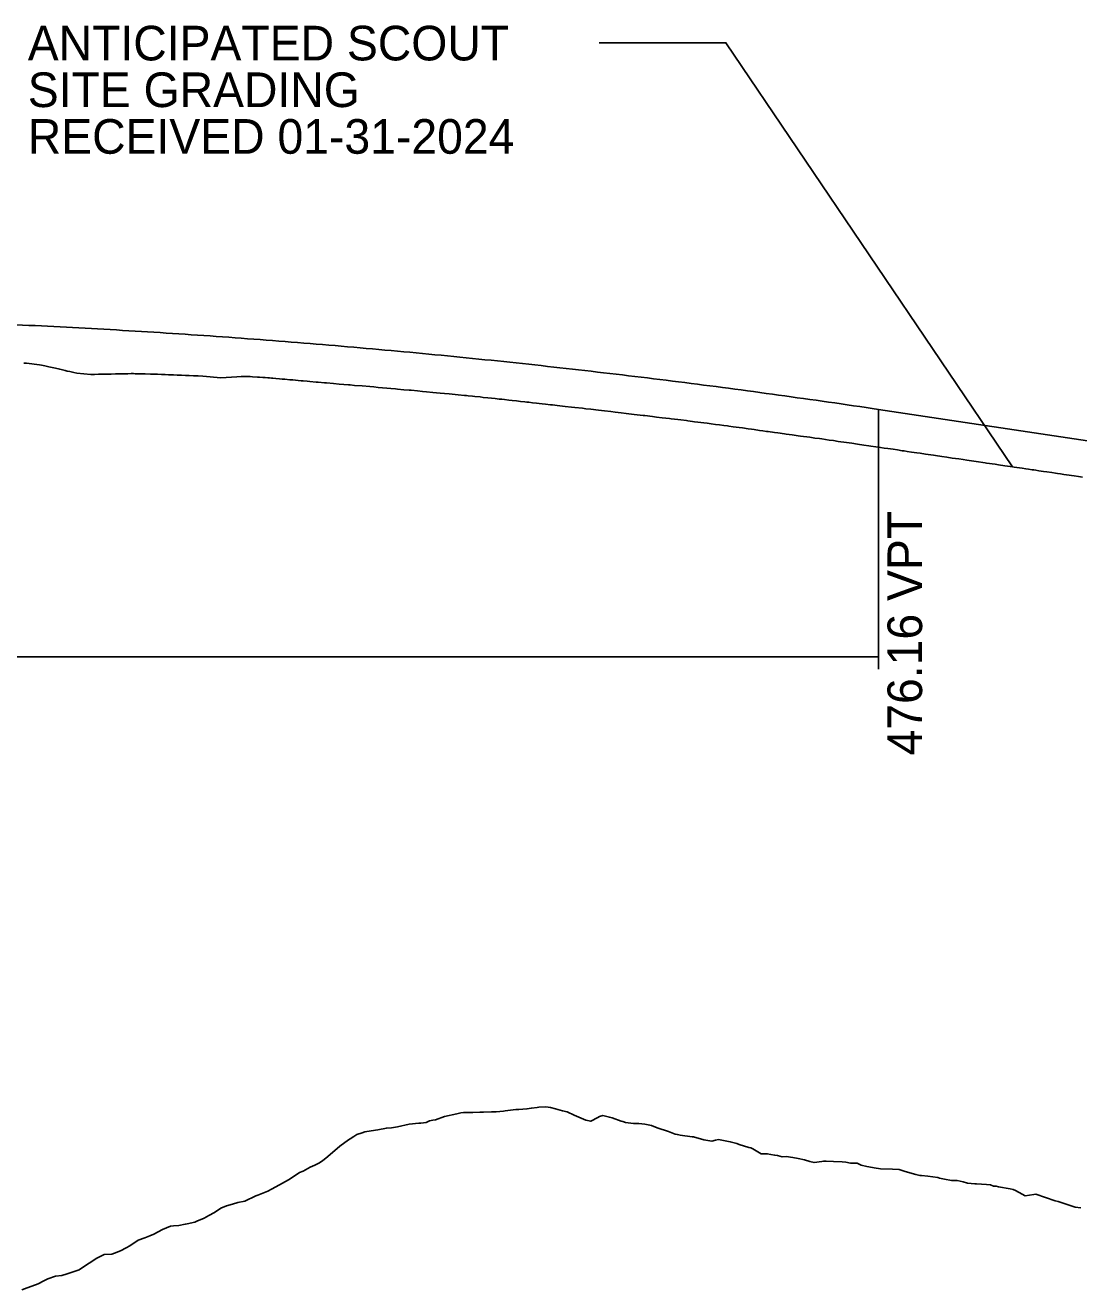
# Model space of a CAD drawing. Extents: x 2017200 to 2047700, y 854850 to 893350.
# Drawn here: x 2022910.1 to 2023123, y 865352.9 to 865608.4 of the extents above; entities that cross this region are included whole.
import ezdxf

# ---------------------------------------------------------------- set-up
doc = ezdxf.new("R2010")
doc.units = 0
for name, color, linetype in [('RD_DDB_Profile_Elev', 7, 'Continuous'), ('RD_DDB_Profile_EX', 7, 'Continuous'), ('RD_DDB_Profile_PR', 7, 'Continuous'), ('RD_DDB_StripGrade', 7, 'Continuous'), ('RD_DDB_VCLbl', 7, 'Continuous')]:
    doc.layers.add(name, color=color, linetype=linetype)

msp = doc.modelspace()

# ---------------------------------------------------------------- linework, layer by layer
at = {"layer": 'RD_DDB_Profile_Elev'}
for points in [[(2023026.05, 865604.89), (2023051.65, 865604.89), (2023109.58, 865519.18)], [(2022909.78, 865540.16), (2022910.35, 865540.13), (2022912.94, 865539.81), (2022913.36, 865539.72), (2022914.04, 865539.58), (2022914.86, 865539.39), (2022916.19, 865539.09), (2022917.05, 865538.89), (2022918.14, 865538.64), (2022918.57, 865538.54), (2022919.09, 865538.42), (2022919.87, 865538.25), (2022920.47, 865538.11), (2022923.34, 865537.84), (2022923.64, 865537.85), (2022924.04, 865537.85), (2022924.9, 865537.87), (2022925.32, 865537.88), (2022925.91, 865537.89), (2022926.62, 865537.91), (2022927.43, 865537.92), (2022928.29, 865537.94), (2022929.16, 865537.96), (2022930.01, 865537.98), (2022930.48, 865537.99), (2022930.78, 865538), (2022931.44, 865538.01), (2022931.92, 865538.02), (2022932.26, 865537.99), (2022933.08, 865537.97), (2022934.3, 865537.94), (2022935.39, 865537.93), (2022935.85, 865537.88), (2022936.76, 865537.9), (2022937.63, 865537.84), (2022938.32, 865537.86), (2022939.04, 865537.78), (2022940.01, 865537.79), (2022940.78, 865537.71), (2022941.62, 865537.72), (2022942.47, 865537.63), (2022943.2, 865537.64), (2022944.05, 865537.54), (2022944.99, 865537.56), (2022945.92, 865537.47), (2022949.59, 865537.13), (2022952.79, 865537.35), (2022953.72, 865537.46), (2022954.5, 865537.44), (2022955.01, 865537.43), (2022955.54, 865537.41), (2022956, 865537.39), (2022956.97, 865537.33), (2022957.39, 865537.3), (2022958.08, 865537.25), (2022958.52, 865537.21), (2022959.11, 865537.16), (2022959.44, 865537.13), (2022959.82, 865537.1), (2022960.13, 865537.07), (2022960.69, 865537.03), (2022961.44, 865536.96), (2022961.97, 865536.92), (2022962.55, 865536.86), (2022963.51, 865536.78), (2022964.12, 865536.73), (2022965.23, 865536.63), (2022965.81, 865536.58), (2022966.21, 865536.55), (2022967.03, 865536.48), (2022967.56, 865536.43), (2022968.83, 865536.32), (2022969.28, 865536.28), (2022970.53, 865536.17), (2022970.97, 865536.13), (2022972.34, 865536.02), (2022973.52, 865535.91), (2022974.44, 865535.83), (2022975.39, 865535.75), (2022975.73, 865535.72), (2022976.62, 865535.64), (2022978.12, 865535.52), (2022979.69, 865535.38), (2022980.5, 865535.31), (2022981.4, 865535.23), (2022983.13, 865535.07), (2022983.97, 865535), (2022984.88, 865534.92), (2022985.26, 865534.88), (2022986.6, 865534.76), (2022987.64, 865534.67), (2022988.02, 865534.64), (2022989.3, 865534.52), (2022990.32, 865534.42), (2022991.14, 865534.35), (2022992.43, 865534.23), (2022993.91, 865534.09), (2022994.79, 865534), (2022995.75, 865533.91), (2022997.55, 865533.73), (2022998.86, 865533.61), (2022999.22, 865533.57), (2022999.55, 865533.53), (2023000.44, 865533.45), (2023000.93, 865533.39), (2023002.02, 865533.29), (2023002.62, 865533.22), (2023003.56, 865533.13), (2023004.32, 865533.04), (2023005.03, 865532.97), (2023005.83, 865532.88), (2023006.38, 865532.82), (2023006.92, 865532.77), (2023007.79, 865532.67), (2023008.49, 865532.59), (2023009.37, 865532.49), (2023010.16, 865532.41), (2023011.01, 865532.31), (2023011.46, 865532.26), (2023011.83, 865532.22), (2023012.57, 865532.13), (2023013.37, 865532.05), (2023013.94, 865531.98), (2023014.5, 865531.92), (2023015.23, 865531.84), (2023016.23, 865531.73), (2023016.64, 865531.68), (2023017.57, 865531.57), (2023018.11, 865531.51), (2023018.61, 865531.46), (2023019.2, 865531.39), (2023020.43, 865531.25), (2023021.14, 865531.17), (2023022.65, 865531), (2023023.37, 865530.92), (2023024.39, 865530.8), (2023025.91, 865530.62), (2023027.15, 865530.48), (2023028.39, 865530.34), (2023029.25, 865530.24), (2023030.52, 865530.09), (2023031.51, 865529.97), (2023033.12, 865529.78), (2023034.93, 865529.57), (2023035.28, 865529.52), (2023036.85, 865529.34), (2023037.66, 865529.24), (2023038.78, 865529.11), (2023040.28, 865528.92), (2023040.62, 865528.88), (2023041.95, 865528.72), (2023042.54, 865528.65), (2023043.68, 865528.51), (2023043.99, 865528.47), (2023044.88, 865528.36), (2023045.33, 865528.3), (2023045.97, 865528.22), (2023046.57, 865528.14), (2023047.19, 865528.06), (2023047.9, 865527.97), (2023048.66, 865527.87), (2023049.57, 865527.76), (2023050.39, 865527.64), (2023051.24, 865527.53), (2023051.95, 865527.44), (2023052.28, 865527.39), (2023053.1, 865527.29), (2023054.33, 865527.11), (2023054.98, 865527.03), (2023056.15, 865526.86), (2023056.8, 865526.78), (2023057.36, 865526.71), (2023058.47, 865526.55), (2023059.1, 865526.46), (2023059.89, 865526.35), (2023060.22, 865526.31), (2023061.48, 865526.13), (2023062.18, 865526.03), (2023063.48, 865525.86), (2023063.86, 865525.8), (2023065.02, 865525.64), (2023066.24, 865525.47), (2023066.76, 865525.4), (2023068.62, 865525.14), (2023069.63, 865525), (2023070.56, 865524.87), (2023071.01, 865524.81), (2023072.52, 865524.59), (2023073.39, 865524.47), (2023074.37, 865524.32), (2023076.03, 865524.09), (2023077.13, 865523.93), (2023078.22, 865523.77), (2023079.53, 865523.58), (2023080.53, 865523.43), (2023080.91, 865523.38), (2023081.98, 865523.22), (2023082.56, 865523.14), (2023082.92, 865523.09), (2023083.66, 865522.98), (2023084.38, 865522.87), (2023085.45, 865522.72), (2023086.32, 865522.59), (2023087.29, 865522.44), (2023087.68, 865522.39), (2023088.28, 865522.3), (2023089.13, 865522.17), (2023090.21, 865522.01), (2023090.91, 865521.91), (2023092.02, 865521.74), (2023092.56, 865521.66), (2023093.64, 865521.5), (2023094.04, 865521.44), (2023095.27, 865521.26), (2023096.28, 865521.11), (2023097.35, 865520.96), (2023098.72, 865520.76), (2023099.59, 865520.64), (2023100.34, 865520.53), (2023102.22, 865520.26), (2023104.05, 865520), (2023104.35, 865519.95), (2023106.06, 865519.7), (2023106.73, 865519.6), (2023108.03, 865519.41), (2023109.12, 865519.25), (2023109.58, 865519.18), (2023109.93, 865519.13), (2023111.5, 865518.9), (2023112.28, 865518.78), (2023112.8, 865518.71), (2023113.55, 865518.59), (2023113.88, 865518.55), (2023114.27, 865518.49), (2023114.9, 865518.4), (2023115.81, 865518.26), (2023116.5, 865518.16), (2023117.52, 865518.01), (2023118.23, 865517.91), (2023118.64, 865517.85), (2023119.27, 865517.75), (2023119.93, 865517.65), (2023121.02, 865517.49), (2023121.46, 865517.43), (2023122.02, 865517.34), (2023122.92, 865517.21), (2023123.7, 865517.09)]]:
    msp.add_lwpolyline(points, dxfattribs=at)
at = {"layer": 'RD_DDB_Profile_EX'}
msp.add_lwpolyline([(2022909.37, 865352.88), (2022910.44, 865353.25), (2022911.43, 865353.61), (2022912.68, 865354.07), (2022913.81, 865354.64), (2022914.66, 865355.06), (2022916.19, 865355.59), (2022917.49, 865355.78), (2022918.57, 865356.11), (2022919.32, 865356.33), (2022920.98, 865356.88), (2022922.66, 865358.03), (2022923.34, 865358.46), (2022924.4, 865359.15), (2022926, 865359.99), (2022927.54, 865360.09), (2022928.1, 865360.28), (2022929.34, 865360.71), (2022930.48, 865361.35), (2022931.17, 865361.74), (2022932.86, 865362.88), (2022934.25, 865363.39), (2022935.24, 865363.77), (2022936.06, 865364.08), (2022937.81, 865365.01), (2022939.43, 865365.71), (2022940.01, 865365.77), (2022941.11, 865365.87), (2022942.39, 865366.11), (2022942.81, 865366.19), (2022944.34, 865366.54), (2022944.77, 865366.72), (2022946.2, 865367.33), (2022947.15, 865367.87), (2022948.28, 865368.51), (2022949.59, 865369.36), (2022950.75, 865369.82), (2022951.92, 865370.16), (2022953, 865370.47), (2022954.43, 865370.75), (2022956.68, 865371.84), (2022957.05, 865372.01), (2022959.06, 865372.78), (2022959.84, 865373.17), (2022961.44, 865374.05), (2022963.27, 865375.05), (2022963.83, 865375.43), (2022965.47, 865376.56), (2022966.21, 865376.86), (2022966.71, 865377.07), (2022967.67, 865377.63), (2022968.59, 865378.06), (2022969.37, 865378.43), (2022970.16, 865378.9), (2022971.21, 865379.8), (2022973.62, 865381.89), (2022975.39, 865383.14), (2022975.73, 865383.37), (2022976.46, 865383.84), (2022977.09, 865384.21), (2022978.12, 865384.6), (2022978.66, 865384.8), (2022980.85, 865385.13), (2022981.32, 865385.19), (2022983.04, 865385.53), (2022984.06, 865385.58), (2022985.26, 865385.82), (2022987.64, 865386.3), (2022989.6, 865386.52), (2022990.03, 865386.56), (2022991.07, 865386.65), (2022991.78, 865386.99), (2022992.41, 865387.12), (2022992.94, 865387.22), (2022994.79, 865387.9), (2022997.27, 865388.42), (2022998.12, 865388.64), (2022998.63, 865388.67), (2022999.55, 865388.68), (2023000.5, 865388.7), (2023001.93, 865388.73), (2023002.67, 865388.76), (2023004.32, 865388.79), (2023004.84, 865388.81), (2023005.22, 865388.82), (2023006.7, 865388.97), (2023007.02, 865389), (2023009.19, 865389.28), (2023009.81, 865389.29), (2023011.46, 865389.41), (2023012.36, 865389.57), (2023013.53, 865389.73), (2023013.84, 865389.75), (2023015.3, 865389.85), (2023016.23, 865389.72), (2023017.22, 865389.43), (2023018.61, 865389.05), (2023019.55, 865388.79), (2023020.99, 865388.14), (2023023.37, 865387.14), (2023024.35, 865386.92), (2023025.75, 865387.68), (2023026.09, 865387.87), (2023026.79, 865388.07), (2023028.13, 865387.74), (2023028.66, 865387.61), (2023030.52, 865386.97), (2023030.82, 865386.85), (2023031.39, 865386.7), (2023032.98, 865386.44), (2023034.08, 865386.49), (2023035.28, 865386.31), (2023036.64, 865386.05), (2023037.74, 865385.62), (2023040.04, 865384.82), (2023040.39, 865384.7), (2023041.42, 865384.32), (2023041.84, 865384.23), (2023042.42, 865384.14), (2023044.81, 865383.79), (2023045.11, 865383.75), (2023047.19, 865383.18), (2023048.82, 865382.92), (2023049.57, 865383.09), (2023050.19, 865383.23), (2023052.53, 865382.79), (2023053.85, 865382.41), (2023054.33, 865382.25), (2023056.27, 865381.62), (2023056.72, 865381.57), (2023057.11, 865381.35), (2023058.77, 865380.35), (2023059.1, 865380.35), (2023060.02, 865380.35), (2023061.48, 865380.09), (2023062.1, 865379.97), (2023063.05, 865379.75), (2023063.86, 865379.78), (2023065.2, 865379.59), (2023066.24, 865379.4), (2023067.56, 865379.12), (2023068.62, 865378.81), (2023069.48, 865378.57), (2023071.01, 865378.77), (2023071.35, 865378.82), (2023071.95, 865378.84), (2023073.39, 865378.8), (2023075.16, 865378.74), (2023075.89, 865378.64), (2023076.81, 865378.46), (2023078.15, 865378.47), (2023078.99, 865378.02), (2023080.16, 865377.77), (2023080.53, 865377.7), (2023081.63, 865377.49), (2023082.92, 865377.33), (2023085.3, 865377.22), (2023086.69, 865377.16), (2023087.9, 865376.79), (2023090.06, 865376.16), (2023090.83, 865375.97), (2023091.15, 865375.96), (2023092.44, 865375.79), (2023094.46, 865375.52), (2023094.82, 865375.43), (2023095.85, 865375.2), (2023097.22, 865374.96), (2023098.37, 865374.94), (2023099.59, 865374.66), (2023100.51, 865374.44), (2023101.97, 865374.3), (2023102.3, 865374.27), (2023104.35, 865374.12), (2023105.14, 865374.06), (2023105.73, 865373.78), (2023106.24, 865373.78), (2023106.73, 865373.69), (2023109.12, 865373.23), (2023109.73, 865373.12), (2023110.21, 865372.91), (2023111.5, 865372.2), (2023112.12, 865371.86), (2023113.88, 865372.13), (2023114.29, 865372.16), (2023116.26, 865371.51), (2023118.2, 865370.87), (2023118.82, 865370.7), (2023121.02, 865369.95), (2023122.23, 865369.54), (2023123.41, 865369.43)], dxfattribs=at)
at = {"layer": 'RD_DDB_Profile_PR'}
msp.add_line((2023082.5, 865530.78), (2023140, 865522.15), dxfattribs=at)
msp.add_spline([(2022577.5, 865530.78), (2022587.6, 865532.26), (2022597.7, 865533.68), (2022607.8, 865535.05), (2022617.9, 865536.35), (2022628, 865537.59), (2022638.1, 865538.77), (2022648.2, 865539.9), (2022658.3, 865540.96), (2022668.4, 865541.96), (2022678.5, 865542.9), (2022688.6, 865543.77), (2022698.7, 865544.59), (2022708.8, 865545.35), (2022718.9, 865546.05), (2022729, 865546.68), (2022739.1, 865547.26), (2022749.2, 865547.77), (2022759.3, 865548.23), (2022769.4, 865548.62), (2022779.5, 865548.96), (2022789.6, 865549.23), (2022799.7, 865549.44), (2022809.8, 865549.59), (2022819.9, 865549.68), (2022830, 865549.71), (2022840.1, 865549.68), (2022850.2, 865549.59), (2022860.3, 865549.44), (2022870.4, 865549.23), (2022880.5, 865548.96), (2022890.6, 865548.62), (2022900.7, 865548.23), (2022910.8, 865547.77), (2022920.9, 865547.26), (2022931, 865546.68), (2022941.1, 865546.05), (2022951.2, 865545.35), (2022961.3, 865544.59), (2022971.4, 865543.77), (2022981.5, 865542.9), (2022991.6, 865541.96), (2023001.7, 865540.96), (2023011.8, 865539.9), (2023021.9, 865538.77), (2023032, 865537.59), (2023042.1, 865536.35), (2023052.2, 865535.05), (2023062.3, 865533.68), (2023072.4, 865532.26), (2023082.5, 865530.78)], degree=3, dxfattribs=at)
at = {"layer": 'RD_DDB_VCLbl'}
for p, q in [((2023082.5, 865478.28), (2023082.5, 865530.78)), ((2022577.5, 865480.78), (2023082.5, 865480.78))]:
    msp.add_line(p, q, dxfattribs=at)

# ---------------------------------------------------------------- texts
at = {"layer": 'RD_DDB_Profile_Elev'}
for s, p in [('ANTICIPATED SCOUT', (2022910.58, 865601.31)), ('SITE GRADING', (2022910.58, 865591.88)), ('RECEIVED 01-31-2024', (2022910.58, 865582.45))]:
    msp.add_text(s, height=7, dxfattribs=at).set_placement(p)
at = {"layer": 'RD_DDB_StripGrade'}
msp.add_text('476.16 VPT', height=7, rotation=90, dxfattribs=at).set_placement((2023091.31, 865460.84))

doc.saveas('drawing.dxf')
